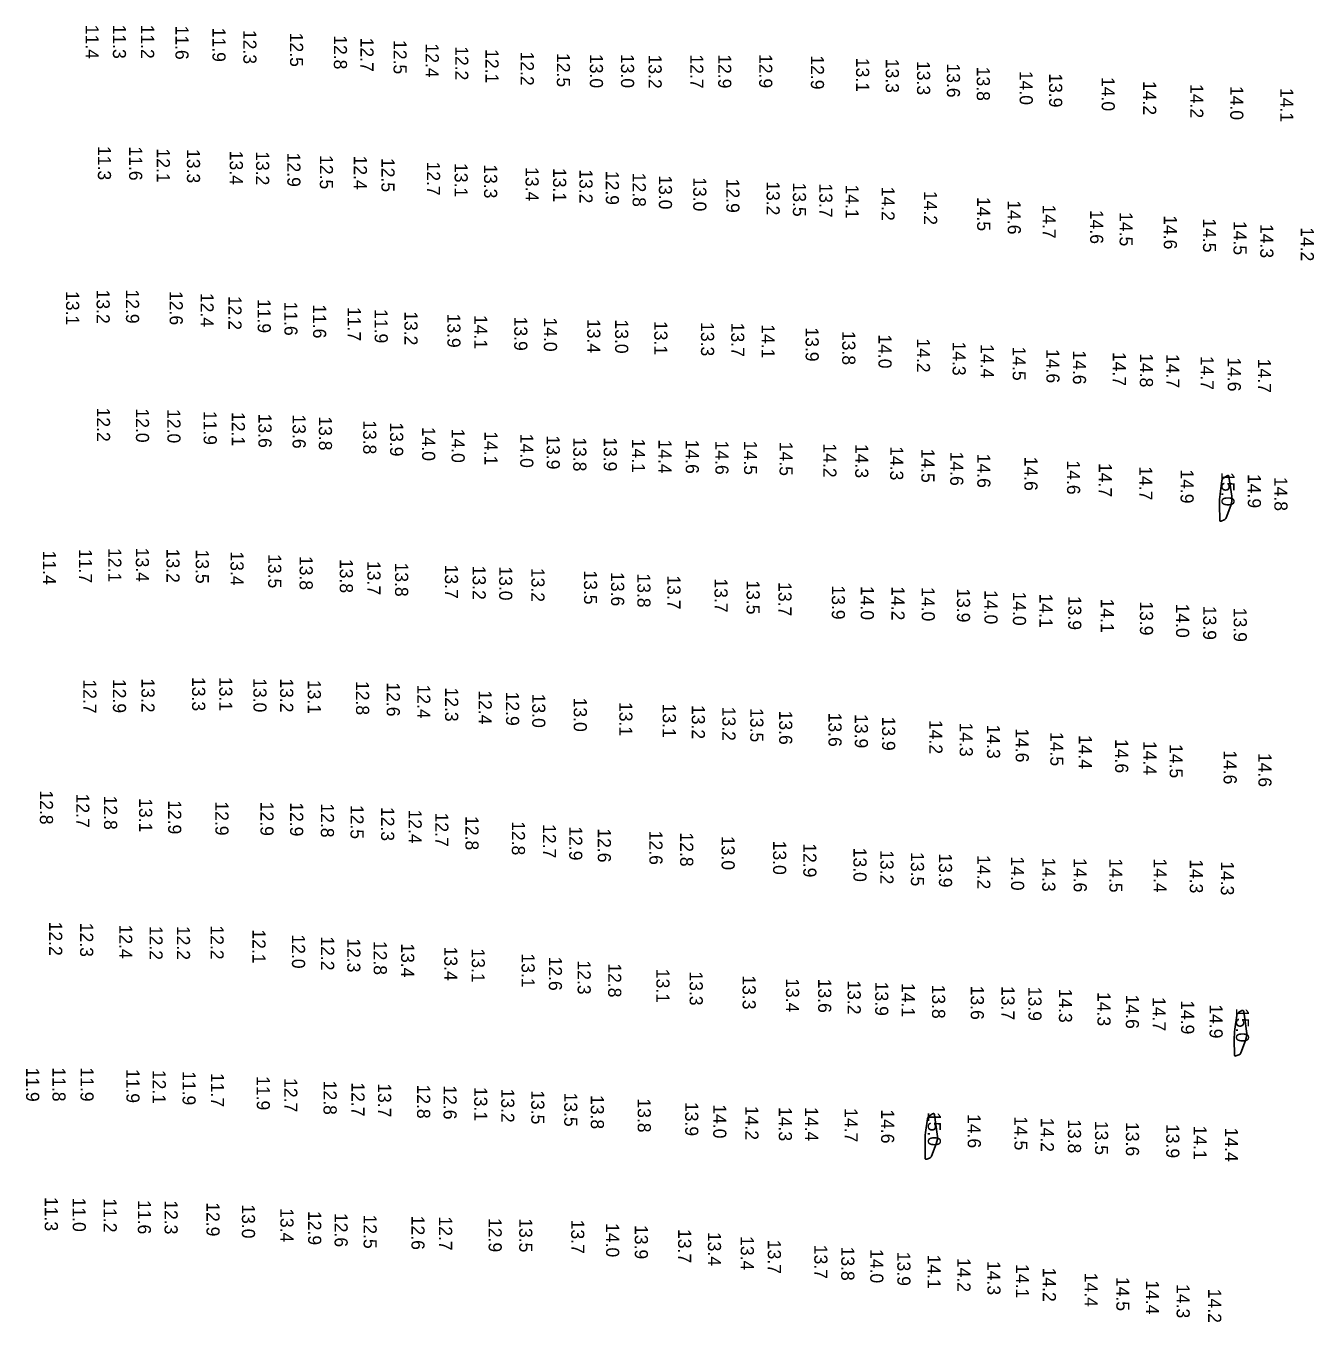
# Model space of a CAD drawing. Extents: x 988130 to 1132882, y 654656 to 841453.
# Drawn here: x 1109644.4 to 1110135.2, y 668040.4 to 668534.4 of the extents above; entities that cross this region are included whole.
import ezdxf

# ---------------------------------------------------------------- set-up
doc = ezdxf.new("R2010")
doc.units = 0
doc.layers.add('V-TOPO-MAJR', color=7, linetype='Continuous')
doc.layers.add('V-TOPO-SOUN', color=7, linetype='Continuous')

msp = doc.modelspace()

# ---------------------------------------------------------------- linework, layer by layer
at = {"layer": 'V-TOPO-MAJR'}
for points in [[(1110100.31, 668361.78), (1110100.16, 668361.49), (1110100.08, 668361.15), (1110099.36, 668355.92), (1110099.24, 668354.93), (1110099.16, 668353.94), (1110099.12, 668352.94), (1110099.11, 668351.94), (1110099.2, 668346.12), (1110099.24, 668345.88), (1110099.34, 668345.73), (1110099.52, 668345.69), (1110099.76, 668345.74), (1110100.87, 668346.15), (1110101.12, 668346.27), (1110101.33, 668346.44), (1110101.5, 668346.65), (1110101.63, 668346.9), (1110103.41, 668351.62), (1110103.68, 668352.51), (1110103.84, 668353.41), (1110103.88, 668354.32), (1110103.81, 668355.24), (1110102.75, 668362.66), (1110102.67, 668362.95), (1110102.52, 668363.1), (1110102.31, 668363.12), (1110102.03, 668363), (1110100.79, 668362.24), (1110100.52, 668362.03)], [(1110105.94, 668157.9), (1110105.79, 668157.6), (1110105.71, 668157.26), (1110104.99, 668152.04), (1110104.87, 668151.05), (1110104.79, 668150.05), (1110104.75, 668149.06), (1110104.74, 668148.06), (1110104.83, 668142.24), (1110104.87, 668141.99), (1110104.97, 668141.85), (1110105.15, 668141.8), (1110105.39, 668141.85), (1110106.5, 668142.26), (1110106.75, 668142.39), (1110106.96, 668142.55), (1110107.13, 668142.76), (1110107.26, 668143.02), (1110109.04, 668147.74), (1110109.31, 668148.62), (1110109.47, 668149.52), (1110109.51, 668150.43), (1110109.44, 668151.35), (1110108.38, 668158.78), (1110108.3, 668159.07), (1110108.15, 668159.22), (1110107.94, 668159.24), (1110107.66, 668159.12), (1110106.42, 668158.36), (1110106.15, 668158.15)], [(1109988.12, 668118.56), (1109987.97, 668118.27), (1109987.89, 668117.93), (1109987.17, 668112.71), (1109987.05, 668111.71), (1109986.97, 668110.72), (1109986.93, 668109.72), (1109986.93, 668108.73), (1109987.01, 668102.91), (1109987.05, 668102.66), (1109987.15, 668102.52), (1109987.33, 668102.47), (1109987.57, 668102.52), (1109988.68, 668102.93), (1109988.93, 668103.05), (1109989.14, 668103.22), (1109989.31, 668103.43), (1109989.44, 668103.69), (1109991.22, 668108.41), (1109991.49, 668109.29), (1109991.65, 668110.19), (1109991.69, 668111.1), (1109991.62, 668112.02), (1109990.56, 668119.44), (1109990.48, 668119.73), (1109990.33, 668119.89), (1109990.12, 668119.9), (1109989.84, 668119.78), (1109988.61, 668119.03), (1109988.33, 668118.82)]]:
    msp.add_lwpolyline(points, close=True, dxfattribs=at)

# ---------------------------------------------------------------- texts
at = {"layer": 'V-TOPO-SOUN'}
for s, p in [('11.4 ', (1109667.12, 668534.88)), ('11.3 ', (1109677.5, 668534.94)), ('11.2 ', (1109688.23, 668534.96)), ('11.6 ', (1109701.33, 668534.6)), ('11.9 ', (1109715.45, 668533.75)), ('12.3 ', (1109727.2, 668532.94)), ('12.5 ', (1109744.99, 668531.85)), ('12.8 ', (1109761.7, 668530.9)), ('12.7 ', (1109771.81, 668529.99)), ('12.5 ', (1109784.43, 668529.06)), ('12.4 ', (1109796.68, 668527.76)), ('12.2 ', (1109807.93, 668526.72)), ('12.1 ', (1109819.46, 668525.61)), ('12.2 ', (1109832.89, 668524.68)), ('12.5 ', (1109846.66, 668524.11)), ('13.0 ', (1109859.24, 668523.75)), ('13.0 ', (1109871.09, 668523.78)), ('12.9 ', (1109923.75, 668523.73)), ('13.2 ', (1109881.6, 668523.54)), ('12.7 ', (1109897.46, 668523.58)), ('12.9 ', (1109908.13, 668523.64)), ('12.9 ', (1109943.45, 668523.22)), ('13.1 ', (1109960.67, 668522.29)), ('13.3 ', (1109971.99, 668521.92)), ('13.3 ', (1109983.88, 668521.08)), ('13.6 ', (1109995.26, 668520.15)), ('13.8 ', (1110006.65, 668518.88)), ('14.0 ', (1110022.99, 668517.33)), ('13.9 ', (1110034.22, 668516.39)), ('14.0 ', (1110054.23, 668514.98)), ('14.2 ', (1110070.03, 668513.48)), ('14.2 ', (1110087.98, 668512.3)), ('14.0 ', (1110103.22, 668511.59)), ('14.1 ', (1110122.32, 668510.79)), ('11.3 ', (1109671.79, 668488.66)), ('11.6 ', (1109683.69, 668488.51)), ('12.1 ', (1109694.22, 668487.74)), ('13.3 ', (1109705.71, 668487.51)), ('13.4 ', (1109722.04, 668486.87)), ('13.2 ', (1109732.05, 668486.71)), ('12.9 ', (1109743.96, 668486.12)), ('12.5 ', (1109756.36, 668485.21)), ('12.4 ', (1109769.3, 668485.04)), ('12.5 ', (1109779.83, 668484.13)), ('12.7 ', (1109797.18, 668482.76)), ('13.1 ', (1109807.7, 668482.18)), ('13.3 ', (1109818.92, 668481.73)), ('13.4 ', (1109834.73, 668480.64)), ('13.1 ', (1109845.24, 668480.3)), ('13.2 ', (1109855.26, 668479.82)), ('12.9 ', (1109865.31, 668479.22)), ('12.8 ', (1109875.54, 668478.48)), ('13.0 ', (1109885.53, 668477.52)), ('13.0 ', (1109898.63, 668476.79)), ('12.9 ', (1109911.23, 668476.22)), ('13.2 ', (1109926.57, 668475.26)), ('13.5 ', (1109936.59, 668474.77)), ('13.7 ', (1109946.65, 668474.41)), ('14.1 ', (1109956.7, 668474)), ('14.2 ', (1109970.36, 668473.17)), ('14.2 ', (1109986.56, 668471.59)), ('14.5 ', (1110006.8, 668469.25)), ('14.6 ', (1110018.43, 668467.97)), ('14.7 ', (1110031.75, 668466.38)), ('14.6 ', (1110049.85, 668464.35)), ('14.5 ', (1110061.07, 668463.47)), ('14.6 ', (1110077.92, 668462.3)), ('14.5 ', (1110092.84, 668461.1)), ('14.5 ', (1110104.47, 668460.12)), ('14.3 ', (1110114.67, 668458.97)), ('14.2 ', (1110130.09, 668457.73)), ('13.1 ', (1109659.66, 668433.39)), ('13.2 ', (1109671.3, 668433.95)), ('12.9 ', (1109682.48, 668434)), ('12.6 ', (1109699.13, 668433.41)), ('12.4 ', (1109710.9, 668432.69)), ('12.2 ', (1109721.52, 668431.57)), ('11.9 ', (1109732.66, 668430.38)), ('11.6 ', (1109742.83, 668429.4)), ('11.6 ', (1109753.77, 668428.36)), ('11.7 ', (1109766.98, 668427.33)), ('11.9 ', (1109777.24, 668426.51)), ('13.2 ', (1109788.59, 668425.71)), ('13.9 ', (1109804.93, 668424.81)), ('14.1 ', (1109815.2, 668424.27)), ('13.9 ', (1109830.42, 668423.63)), ('14.0 ', (1109841.73, 668423.33)), ('13.4 ', (1109858.23, 668422.74)), ('13.0 ', (1109868.86, 668422.57)), ('13.1 ', (1109883.78, 668422.01)), ('13.3 ', (1109901.57, 668421.55)), ('13.7 ', (1109913.08, 668421.33)), ('14.1 ', (1109924.68, 668420.77)), ('13.9 ', (1109941.44, 668419.54)), ('13.8 ', (1109955.4, 668418.19)), ('14.0 ', (1109969.2, 668416.88)), ('14.2 ', (1109983.84, 668415.33)), ('14.3 ', (1109997.45, 668414.16)), ('14.4 ', (1110008.16, 668413.17)), ('14.5 ', (1110020.33, 668412.26)), ('14.6 ', (1110033.17, 668411.3)), ('14.6 ', (1110043.29, 668410.77)), ('14.7 ', (1110058.48, 668410.2)), ('14.8 ', (1110068.79, 668409.7)), ('14.7 ', (1110078.84, 668409.41)), ('14.7 ', (1110091.94, 668408.7)), ('14.6 ', (1110102.27, 668408.13)), ('14.7 ', (1110113.74, 668407.59)), ('12.2 ', (1109671.43, 668388.98)), ('12.0 ', (1109686.28, 668388.65)), ('12.0 ', (1109698.26, 668388.4)), ('11.9 ', (1109712.08, 668387.74)), ('12.1 ', (1109722.79, 668387.31)), ('13.6 ', (1109732.95, 668386.66)), ('13.6 ', (1109745.97, 668386.35)), ('13.8 ', (1109755.98, 668385.63)), ('13.8 ', (1109772.88, 668384.17)), ('13.9 ', (1109783.11, 668383.36)), ('14.0 ', (1109795.32, 668381.64)), ('14.0 ', (1109806.55, 668380.93)), ('14.1 ', (1109819.06, 668379.99)), ('14.0 ', (1109832.71, 668379.01)), ('13.9 ', (1109842.78, 668378.42)), ('13.8 ', (1109852.91, 668377.65)), ('13.9 ', (1109864.53, 668377.68)), ('14.1 ', (1109875.28, 668377.1)), ('14.4 ', (1109885.38, 668376.82)), ('14.6 ', (1109895.76, 668376.75)), ('14.6 ', (1109907.06, 668376.42)), ('14.5 ', (1109917.97, 668376.32)), ('14.5 ', (1109931.52, 668375.94)), ('14.2 ', (1109948.2, 668375.3)), ('14.3 ', (1109960.34, 668375.11)), ('14.3 ', (1109973.66, 668374.26)), ('14.5 ', (1109985.55, 668373.34)), ('14.6 ', (1109996.53, 668372.18)), ('14.6 ', (1110006.85, 668371.4)), ('14.6 ', (1110024.81, 668370.26)), ('14.6 ', (1110041.03, 668368.82)), ('14.7 ', (1110053.13, 668367.88)), ('14.7 ', (1110068.55, 668366.63)), ('14.9 ', (1110084.29, 668365.43)), ('15.0 ', (1110099.86, 668364.39)), ('14.9 ', (1110109.92, 668363.67)), ('14.8 ', (1110120.04, 668362.57)), ('11.4 ', (1109650.84, 668334.46)), ('11.7 ', (1109664.58, 668335.11)), ('12.1 ', (1109675.74, 668335.41)), ('13.4 ', (1109686.25, 668335.53)), ('13.2 ', (1109697.91, 668335.19)), ('13.5 ', (1109709.08, 668334.89)), ('13.4 ', (1109722.32, 668334.16)), ('13.5 ', (1109736.67, 668333.12)), ('13.8 ', (1109748.65, 668332.44)), ('13.8 ', (1109763.96, 668331.29)), ('13.7 ', (1109774.47, 668330.51)), ('13.8 ', (1109785.01, 668329.92)), ('13.7 ', (1109804.01, 668329.13)), ('13.2 ', (1109814.57, 668328.71)), ('13.0 ', (1109824.68, 668328.45)), ('13.2 ', (1109836.95, 668327.89)), ('13.5 ', (1109857, 668326.92)), ('13.6 ', (1109867.31, 668326.28)), ('13.8 ', (1109877.33, 668325.76)), ('13.7 ', (1109888.77, 668325.02)), ('13.7 ', (1109906.73, 668323.87)), ('13.5 ', (1109918.95, 668323.13)), ('13.7 ', (1109931.09, 668322.45)), ('13.9 ', (1109951.43, 668321.19)), ('14.0 ', (1109962.45, 668321.01)), ('14.2 ', (1109974.15, 668320.88)), ('14.0 ', (1109985.66, 668320.54)), ('13.9 ', (1109999.1, 668320.1)), ('14.0 ', (1110009.58, 668319.4)), ('14.0 ', (1110020.42, 668318.87)), ('14.1 ', (1110030.55, 668318.05)), ('13.9 ', (1110041.49, 668317.2)), ('14.1 ', (1110053.9, 668316.18)), ('13.9 ', (1110068.82, 668315.13)), ('14.0 ', (1110082.58, 668314.26)), ('13.9 ', (1110092.91, 668313.42)), ('13.9 ', (1110104.54, 668312.67)), ('12.7 ', (1109666.23, 668285.36)), ('12.9 ', (1109677.51, 668285.55)), ('13.2 ', (1109688.38, 668285.75)), ('13.3 ', (1109707.69, 668286.3)), ('13.1 ', (1109718.02, 668286.3)), ('13.0 ', (1109731.04, 668285.85)), ('13.2 ', (1109741.23, 668285.77)), ('13.1 ', (1109751.75, 668285.21)), ('12.8 ', (1109770.14, 668284.78)), ('12.6 ', (1109781.85, 668284.24)), ('12.4 ', (1109793.45, 668283.42)), ('12.3 ', (1109804.09, 668282.29)), ('12.4 ', (1109816.85, 668281.23)), ('12.9 ', (1109827.28, 668280.72)), ('13.0 ', (1109837.27, 668279.92)), ('13.0 ', (1109853.09, 668278.42)), ('13.1 ', (1109870.46, 668276.76)), ('13.1 ', (1109887, 668276.15)), ('13.2 ', (1109898.06, 668275.64)), ('13.2 ', (1109909.73, 668274.94)), ('13.5 ', (1109920.35, 668274.44)), ('13.6 ', (1109931.36, 668273.49)), ('13.6 ', (1109950.15, 668272.71)), ('13.9 ', (1109960.19, 668272.14)), ('13.9 ', (1109970.57, 668271.2)), ('14.2 ', (1109988.59, 668269.93)), ('14.3 ', (1110000.14, 668268.94)), ('14.3 ', (1110010.54, 668268.17)), ('14.6 ', (1110021.47, 668266.74)), ('14.5 ', (1110034.67, 668265.32)), ('14.4 ', (1110045.52, 668264.21)), ('14.6 ', (1110059.38, 668262.65)), ('14.4 ', (1110070.13, 668261.94)), ('14.5 ', (1110080.16, 668260.73)), ('14.6 ', (1110100.7, 668258.38)), ('14.6 ', (1110113.95, 668257.36)), ('12.8 ', (1109649.69, 668243.06)), ('12.7 ', (1109663.53, 668241.85)), ('12.8 ', (1109674.12, 668241.07)), ('13.1 ', (1109687.48, 668240.11)), ('12.9 ', (1109698.56, 668239.34)), ('12.9 ', (1109716.55, 668238.87)), ('12.9 ', (1109733.71, 668238.73)), ('12.9 ', (1109745.02, 668238.55)), ('12.8 ', (1109756.74, 668238.1)), ('12.5 ', (1109768.04, 668237.54)), ('12.3 ', (1109779.7, 668236.78)), ('12.4 ', (1109790.17, 668235.78)), ('12.7 ', (1109800.33, 668234.61)), ('12.8 ', (1109811.84, 668233.28)), ('12.8 ', (1109829.52, 668231.34)), ('12.7 ', (1109841.33, 668230.21)), ('12.9 ', (1109851.36, 668229.38)), ('12.6 ', (1109862.26, 668228.61)), ('12.6 ', (1109881.91, 668227.7)), ('12.8 ', (1109893.64, 668227.03)), ('13.0 ', (1109909.42, 668225.71)), ('13.0 ', (1109929.04, 668223.91)), ('12.9 ', (1109940.55, 668222.92)), ('13.0 ', (1109959.67, 668221.22)), ('13.2 ', (1109969.93, 668220.29)), ('13.5 ', (1109981.56, 668219.54)), ('13.9 ', (1109992.24, 668219.07)), ('14.2 ', (1110006.81, 668218.4)), ('14.0 ', (1110019.7, 668217.9)), ('14.3 ', (1110031.6, 668217.49)), ('14.6 ', (1110043.56, 668217.25)), ('14.5 ', (1110057.17, 668217.14)), ('14.4 ', (1110074.06, 668217.13)), ('14.3 ', (1110087.82, 668216.84)), ('14.3 ', (1110099.65, 668216.06)), ('12.2 ', (1109653.19, 668193.03)), ('12.3 ', (1109665.01, 668192.61)), ('12.4 ', (1109679.9, 668191.93)), ('12.2 ', (1109691.45, 668191.44)), ('12.2 ', (1109701.89, 668191.44)), ('12.2 ', (1109714.7, 668191.6)), ('12.1 ', (1109730.67, 668190.09)), ('12.0 ', (1109745.73, 668188.17)), ('12.2 ', (1109756.82, 668187.43)), ('12.3 ', (1109766.8, 668186.69)), ('12.8 ', (1109776.88, 668185.72)), ('13.4 ', (1109787.33, 668184.79)), ('13.4 ', (1109803.76, 668183.54)), ('13.1 ', (1109814.21, 668182.82)), ('13.1 ', (1109833.22, 668180.93)), ('12.6 ', (1109843.61, 668179.74)), ('12.3 ', (1109854.57, 668178.26)), ('12.8 ', (1109866.21, 668177.16)), ('13.1 ', (1109884.58, 668175.07)), ('13.3 ', (1109897.26, 668174.07)), ('13.3 ', (1109917.43, 668172.57)), ('13.4 ', (1109933.96, 668171.5)), ('13.6 ', (1109946.22, 668171.3)), ('13.2 ', (1109957.45, 668170.67)), ('13.9 ', (1109967.95, 668170.14)), ('14.1 ', (1109978.06, 668169.68)), ('13.8 ', (1109989.6, 668169.06)), ('13.6 ', (1110004.36, 668168.64)), ('13.7 ', (1110016.04, 668168.52)), ('13.9 ', (1110026.32, 668168.21)), ('14.3 ', (1110037.96, 668167.53)), ('14.3 ', (1110052.63, 668166.22)), ('14.6 ', (1110063.45, 668165.21)), ('14.7 ', (1110073.63, 668164.31)), ('14.9 ', (1110084.49, 668163.09)), ('14.9 ', (1110095.35, 668161.54)), ('15.0 ', (1110105.39, 668160.08)), ('11.9 ', (1109644.44, 668137.42)), ('11.8 ', (1109654.47, 668137.49)), ('11.9 ', (1109665.17, 668137.49)), ('11.9 ', (1109682.65, 668136.92)), ('12.1 ', (1109692.67, 668136.56)), ('11.9 ', (1109704.04, 668136.06)), ('11.7 ', (1109714.87, 668135.39)), ('11.9 ', (1109732.31, 668134.17)), ('12.7 ', (1109742.79, 668133.4)), ('12.8 ', (1109757.77, 668132.41)), ('12.7 ', (1109768.4, 668131.78)), ('13.7 ', (1109778.53, 668131.46)), ('12.8 ', (1109793.4, 668130.97)), ('12.6 ', (1109803.48, 668130.64)), ('13.1 ', (1109815.16, 668130.04)), ('13.2 ', (1109825.46, 668129.43)), ('13.5 ', (1109836.9, 668128.78)), ('13.5 ', (1109849.46, 668127.92)), ('13.8 ', (1109859.6, 668126.96)), ('13.8 ', (1109877.46, 668125.67)), ('13.9 ', (1109895.56, 668124.32)), ('14.0 ', (1109906.24, 668123.42)), ('14.2 ', (1109918.48, 668122.81)), ('14.3 ', (1109931.23, 668122.38)), ('14.4 ', (1109941.23, 668122.37)), ('14.7 ', (1109956.28, 668121.96)), ('14.6 ', (1109970.21, 668121.5)), ('15.0 ', (1109987.99, 668120.5)), ('14.6 ', (1110003.19, 668119.72)), ('14.5 ', (1110020.97, 668118.9)), ('14.2 ', (1110031.04, 668118.28)), ('13.8 ', (1110041.38, 668117.75)), ('13.5 ', (1110051.7, 668117.13)), ('13.6 ', (1110063.48, 668116.66)), ('13.9 ', (1110078.84, 668115.91)), ('14.1 ', (1110089.28, 668115.28)), ('14.4 ', (1110101.21, 668114.55)), ('11.3 ', (1109651.55, 668088.1)), ('11.0 ', (1109662.18, 668087.84)), ('11.2 ', (1109673.98, 668087.57)), ('11.6 ', (1109687.01, 668086.9)), ('12.3 ', (1109697.19, 668086.85)), ('12.9 ', (1109713.16, 668086.09)), ('13.0 ', (1109726.66, 668085.29)), ('13.4 ', (1109741.32, 668083.84)), ('12.9 ', (1109751.89, 668082.77)), ('12.6 ', (1109761.96, 668082.01)), ('12.5 ', (1109773.02, 668081.41)), ('12.6 ', (1109791.25, 668080.95)), ('12.7 ', (1109801.77, 668080.67)), ('12.9 ', (1109820.65, 668080.07)), ('13.5 ', (1109832.32, 668080)), ('13.7 ', (1109852.12, 668079.44)), ('14.0 ', (1109865.41, 668078.15)), ('13.9 ', (1109876.35, 668077.4)), ('13.7 ', (1109892.86, 668075.88)), ('13.4 ', (1109904.22, 668074.8)), ('13.4 ', (1109916.72, 668073.18)), ('13.7 ', (1109927.04, 668071.78)), ('13.7 ', (1109944.75, 668069.87)), ('13.8 ', (1109955.02, 668069.19)), ('14.0 ', (1109966.06, 668068.25)), ('13.9 ', (1109976.38, 668067.21)), ('14.1 ', (1109987.92, 668066.13)), ('14.2 ', (1109999.27, 668064.89)), ('14.3 ', (1110010.69, 668063.71)), ('14.1 ', (1110021.57, 668062.53)), ('14.2 ', (1110031.82, 668061.17)), ('14.4 ', (1110047.71, 668059.23)), ('14.5 ', (1110059.82, 668057.64)), ('14.4 ', (1110071.08, 668056.35)), ('14.3 ', (1110082.8, 668054.89)), ('14.2 ', (1110094.81, 668053.1))]:
    msp.add_text(s, height=5, rotation=270, dxfattribs=at).set_placement(p)

doc.saveas('drawing.dxf')
